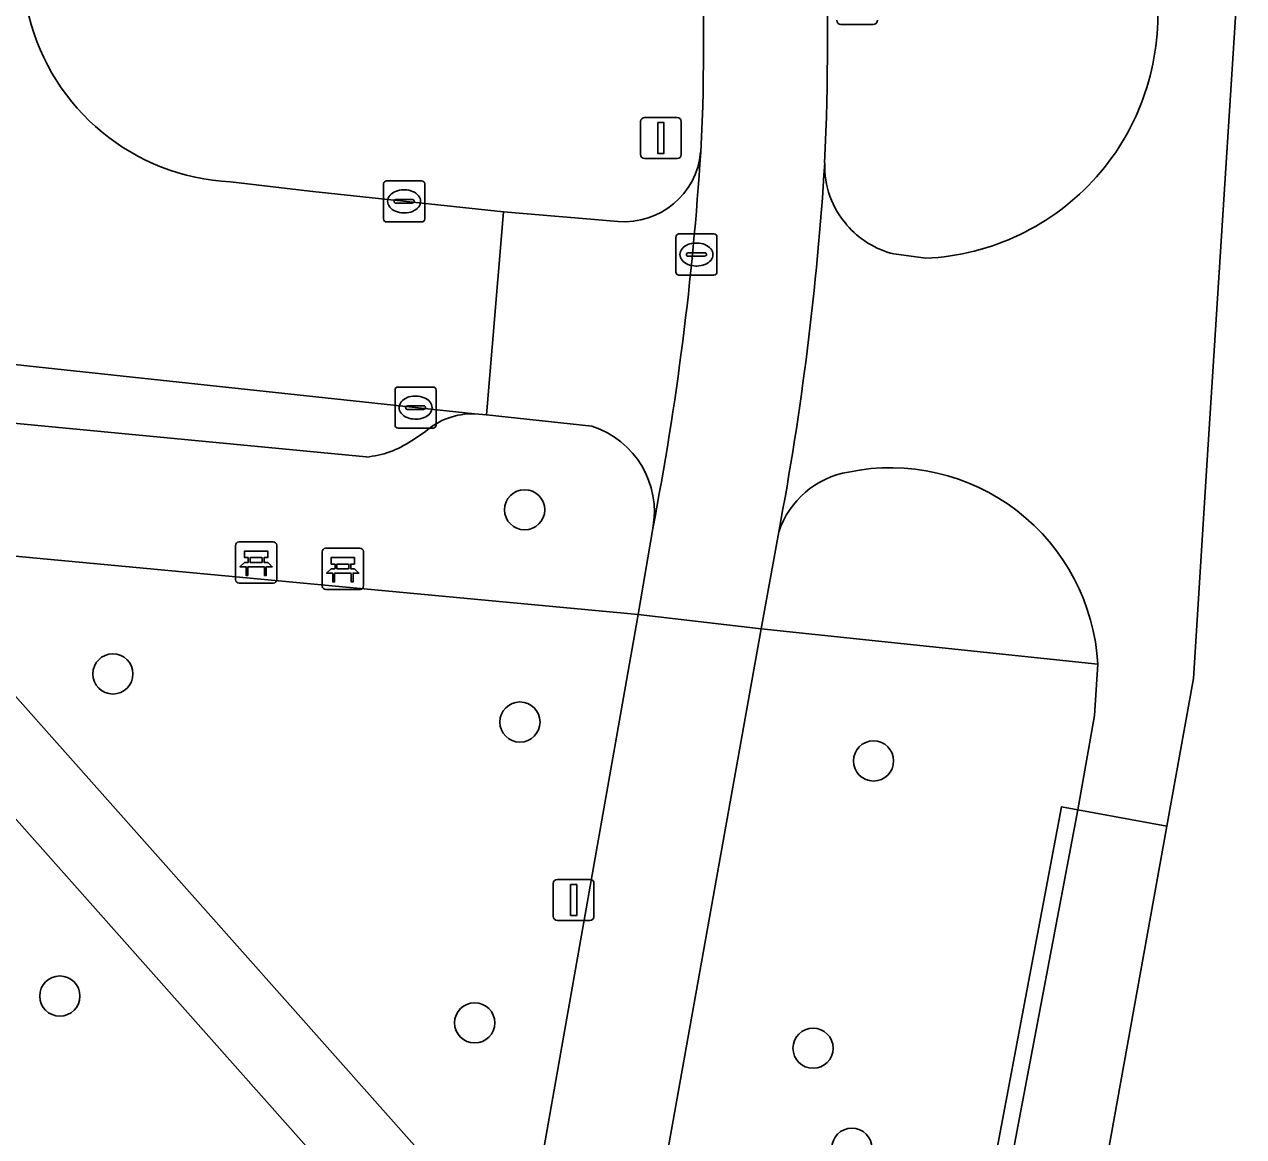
# Model space of a CAD drawing. Extents: x 161483 to 162250, y 379484 to 380833.
# Drawn here: x 162207.5 to 162237.17, y 380483.66 to 380510.71 of the extents above; entities that cross this region are included whole.
import ezdxf

# ---------------------------------------------------------------- set-up
doc = ezdxf.new("R2010")
doc.units = 0
for name, color, linetype in [('IMGEO_Bank', 7, 'Continuous'), ('IMGEO_Berm_groen', 7, 'Continuous'), ('IMGEO_Berm_open', 7, 'Continuous'), ('IMGEO_Boom', 7, 'Continuous'), ('IMGEO_Fietspad_gesloten', 7, 'Continuous'), ('IMGEO_Groenvoorziening', 7, 'Continuous'), ('IMGEO_Kolk', 7, 'Continuous'), ('IMGEO_Lichtmast', 7, 'Continuous'), ('IMGEO_Parkeervlak_open', 7, 'Continuous'), ('IMGEO_Rijbaan_lokaal_gesloten', 7, 'Continuous'), ('IMGEO_Rijbaan_lokaal_open', 7, 'Continuous'), ('IMGEO_Rioolput', 7, 'Continuous'), ('IMGEO_Verkeersbordpaal', 7, 'Continuous'), ('IMGEO_Verkeerseiland_open', 7, 'Continuous'), ('IMGEO_Voetpad_halfverhard', 7, 'Continuous'), ('IMGEO_Voetpad_open', 7, 'Continuous')]:
    doc.layers.add(name, color=color, linetype=linetype)

msp = doc.modelspace()

# ---------------------------------------------------------------- linework, layer by layer
at = {"layer": 'IMGEO_Bank'}
for p, q in [((162212.642, 380497.197), (162212.642, 380498.038)), ((162212.642, 380498.038), (162212.642, 380497.197)), ((162212.717, 380498.122), (162213.558, 380498.122)), ((162213.558, 380498.122), (162212.717, 380498.122)), ((162213.642, 380498.047), (162213.642, 380497.206)), ((162213.642, 380497.206), (162213.642, 380498.047)), ((162212.951, 380497.628), (162212.951, 380497.734)), ((162212.995, 380497.734), (162212.995, 380497.628)), ((162213.283, 380497.74), (162213.001, 380497.74)), ((162213.289, 380497.628), (162213.289, 380497.734)), ((162213.333, 380497.734), (162213.333, 380497.628)), ((162214.751, 380497.042), (162214.751, 380497.883)), ((162214.751, 380497.883), (162214.751, 380497.042)), ((162214.826, 380497.967), (162215.667, 380497.967)), ((162215.667, 380497.967), (162214.826, 380497.967)), ((162215.751, 380497.892), (162215.751, 380497.051)), ((162215.751, 380497.051), (162215.751, 380497.892)), ((162213.339, 380497.52), (162212.946, 380497.52)), ((162213.001, 380497.622), (162213.283, 380497.622)), ((162215.06, 380497.473), (162215.06, 380497.579)), ((162215.104, 380497.579), (162215.104, 380497.473)), ((162215.392, 380497.585), (162215.11, 380497.585)), ((162215.11, 380497.467), (162215.392, 380497.467)), ((162215.398, 380497.473), (162215.398, 380497.579)), ((162215.442, 380497.579), (162215.442, 380497.473)), ((162213.567, 380497.122), (162212.726, 380497.122)), ((162212.726, 380497.122), (162213.567, 380497.122)), ((162215.448, 380497.365), (162215.055, 380497.365)), ((162215.676, 380496.967), (162214.835, 380496.967)), ((162214.835, 380496.967), (162215.676, 380496.967))]:
    msp.add_line(p, q, dxfattribs=at)
for points in [[(162212.945, 380497.74), (162212.859, 380497.74), (162212.859, 380497.901), (162213.422, 380497.901), (162213.422, 380497.74), (162213.339, 380497.74)], [(162215.054, 380497.585), (162214.968, 380497.585), (162214.968, 380497.746), (162215.531, 380497.746), (162215.531, 380497.585), (162215.448, 380497.585)], [(162212.889, 380497.52), (162212.747, 380497.52), (162212.859, 380497.622), (162212.945, 380497.622)], [(162212.939, 380497.513), (162212.939, 380497.306), (162212.896, 380497.306), (162212.896, 380497.513)], [(162213.339, 380497.622), (162213.422, 380497.622), (162213.534, 380497.52), (162213.395, 380497.52)], [(162213.389, 380497.513), (162213.389, 380497.306), (162213.345, 380497.306), (162213.345, 380497.513)], [(162214.998, 380497.365), (162214.856, 380497.365), (162214.968, 380497.467), (162215.054, 380497.467)], [(162215.448, 380497.467), (162215.531, 380497.467), (162215.643, 380497.365), (162215.504, 380497.365)], [(162215.048, 380497.358), (162215.048, 380497.151), (162215.005, 380497.151), (162215.005, 380497.358)], [(162215.498, 380497.358), (162215.498, 380497.151), (162215.454, 380497.151), (162215.454, 380497.358)]]:
    msp.add_lwpolyline(points, dxfattribs=at)
for centre, radius, start, end in [((162212.72, 380498.044), 0.0779, 92.4484, 184.2845), ((162212.72, 380498.044), 0.0779, 92.4484, 184.2845), ((162213.564, 380498.044), 0.0779, 2.4484, 94.2845), ((162213.564, 380498.044), 0.0779, 2.4484, 94.2845), ((162212.944, 380497.733), 0.00671, 2.8957, 87.1043), ((162213.001, 380497.733), 0.00671, 92.8957, 177.1043), ((162213.283, 380497.733), 0.00671, 2.8957, 87.1043), ((162213.34, 380497.733), 0.00671, 92.8957, 177.1043), ((162214.829, 380497.889), 0.0779, 92.4484, 184.2845), ((162214.829, 380497.889), 0.0779, 92.4484, 184.2845), ((162215.673, 380497.889), 0.0779, 2.4484, 94.2845), ((162215.673, 380497.889), 0.0779, 2.4484, 94.2845), ((162212.889, 380497.513), 0.00671, 2.8957, 87.1043), ((162212.946, 380497.513), 0.00671, 92.8957, 177.1043), ((162212.944, 380497.629), 0.00671, 272.8957, 357.1043), ((162213.001, 380497.629), 0.00671, 182.8957, 267.1043), ((162213.283, 380497.629), 0.00671, 272.8957, 357.1043), ((162213.34, 380497.629), 0.00671, 182.8957, 267.1043), ((162213.338, 380497.513), 0.00671, 2.8957, 87.1043), ((162213.395, 380497.513), 0.00671, 92.8957, 177.1043), ((162215.053, 380497.578), 0.00671, 2.8957, 87.1043), ((162215.053, 380497.474), 0.00671, 272.8957, 357.1043), ((162215.11, 380497.578), 0.00671, 92.8957, 177.1043), ((162215.11, 380497.474), 0.00671, 182.8957, 267.1043), ((162215.392, 380497.578), 0.00671, 2.8957, 87.1043), ((162215.392, 380497.474), 0.00671, 272.8957, 357.1043), ((162215.449, 380497.578), 0.00671, 92.8957, 177.1043), ((162215.449, 380497.474), 0.00671, 182.8957, 267.1043), ((162212.72, 380497.2), 0.0779, 182.4484, 274.2845), ((162212.72, 380497.2), 0.0779, 182.4484, 274.2845), ((162213.564, 380497.2), 0.0779, 272.4484, 4.2845), ((162213.564, 380497.2), 0.0779, 272.4484, 4.2845), ((162214.998, 380497.358), 0.00671, 2.8957, 87.1043), ((162215.055, 380497.358), 0.00671, 92.8957, 177.1043), ((162215.447, 380497.358), 0.00671, 2.8957, 87.1043), ((162215.504, 380497.358), 0.00671, 92.8957, 177.1043), ((162214.829, 380497.045), 0.0779, 182.4484, 274.2845), ((162214.829, 380497.045), 0.0779, 182.4484, 274.2845), ((162215.673, 380497.045), 0.0779, 272.4484, 4.2845), ((162215.673, 380497.045), 0.0779, 272.4484, 4.2845)]:
    msp.add_arc(centre, radius, start, end, dxfattribs=at)
at = {"layer": 'IMGEO_Berm_groen'}
for points in [[(162223.957, 380507.603), (162224.011, 380508.72)], [(162227.018, 380508.459), (162226.973, 380507.333)], [(162212.518, 380506.878), (162214.519, 380506.645), (162219.16, 380506.155), (162221.948, 380505.917)], [(162228.656, 380505.126), (162229.438, 380505.022)]]:
    msp.add_lwpolyline(points, dxfattribs=at)
for centre, radius, start, end in [((162121.37, 380510.842), 105.675, 358.7076, 11.21485), ((162117.663, 380510.399), 106.361, 359.09553, 11.11822), ((162229.166, 380510.928), 5.912, 272.6401, 4.2007), ((162212.782, 380512.202), 5.33, 193.8911, 267.1574), ((162222.1, 380507.775), 1.864, 265.3089, 354.6994), ((162229.186, 380507.277), 2.213, 178.545, 220.7143), ((162229.189, 380507.277), 2.216, 220.6586, 256.0874)]:
    msp.add_arc(centre, radius, start, end, dxfattribs=at)
at = {"layer": 'IMGEO_Berm_open'}
msp.add_lwpolyline([(162229.255, 380470.66), (162229.293, 380470.869), (162231.478, 380482.876), (162233.129, 380491.607), (162232.736, 380491.681), (162231.085, 380482.95), (162228.945, 380471.189), (162228.9, 380470.943), (162228.856, 380470.69), (162225.267, 380450.921), (162218.421, 380413.721), (162216.365, 380401.217), (162214.967, 380388.622), (162214.561, 380383.298), (162214.555, 380383.226), (162213.487, 380369.235), (162213.886, 380369.205), (162214.986, 380383.614), (162215.366, 380388.592)], dxfattribs=at)
at = {"layer": 'IMGEO_Boom'}
for centre in [(162219.674, 380498.904), (162209.656, 380494.912), (162219.56, 380493.741), (162228.162, 380492.795), (162208.365, 380487.075), (162218.458, 380486.424), (162226.691, 380485.807), (162227.635, 380483.372)]:
    msp.add_circle(centre, 0.489, dxfattribs=at)
at = {"layer": 'IMGEO_Fietspad_gesloten'}
for points in [[(162224.011, 380508.72), (162223.957, 380507.603)], [(162226.973, 380507.333), (162227.018, 380508.459)], [(162222.792, 380498.445), (162222.433, 380496.357), (162225.428, 380496.012), (162225.856, 380498.368)], [(162213.12, 380427.923), (162213.129, 380427.988), (162213.138, 380428.052), (162218.506, 380457.281), (162222.763, 380481.102), (162225.428, 380496.012), (162222.433, 380496.357), (162219.003, 380476.944), (162209.69, 380425.922), (162210.247, 380421.474)]]:
    msp.add_lwpolyline(points, dxfattribs=at)
for centre, radius, start, end in [((162121.37, 380510.842), 105.675, 358.7076, 11.21485), ((162117.663, 380510.399), 106.361, 359.09553, 11.11822), ((162151.425, 380512.177), 72.676, 349.10876, 356.39179), ((162154.98, 380511.751), 72.129, 349.30722, 356.48837)]:
    msp.add_arc(centre, radius, start, end, dxfattribs=at)
at = {"layer": 'IMGEO_Groenvoorziening'}
for points in [[(162216.026, 380481.54), (162201.079, 380498.364), (162199.287, 380498.542), (162196.37, 380498.998), (162195.66, 380491.532), (162195.513, 380489.989), (162191.581, 380490.363), (162191.671, 380491.308), (162179.255, 380492.568), (162173.23, 380452.17), (162173.072, 380451.107), (162186.766, 380434.127), (162198.794, 380419.217)], [(162219.003, 380476.944), (162222.433, 380496.357), (162203.974, 380498.08), (162217.123, 380483.295)]]:
    msp.add_lwpolyline(points, dxfattribs=at)
msp.add_lwpolyline([(162232.736, 380491.681), (162233.129, 380491.607), (162233.537, 380493.897), (162233.617, 380495.146), (162225.428, 380496.012), (162222.763, 380481.102), (162223.884, 380480.9), (162223.735, 380480.077), (162228.945, 380471.189), (162231.085, 380482.95)], close=True, dxfattribs=at)
at = {"layer": 'IMGEO_Kolk'}
for p, q in [((162216.316, 380506.906), (162217.168, 380506.906)), ((162216.241, 380505.98), (162216.241, 380506.832)), ((162216.729, 380506.686), (162216.754, 380506.686)), ((162217.242, 380506.832), (162217.242, 380505.98)), ((162216.5, 380506.4), (162216.5, 380506.412)), ((162216.938, 380506.363), (162216.54, 380506.363)), ((162216.543, 380506.449), (162216.941, 380506.449)), ((162216.984, 380506.412), (162216.984, 380506.4)), ((162216.752, 380506.126), (162216.727, 380506.126)), ((162217.168, 380505.906), (162216.316, 380505.906)), ((162216.595, 380501.889), (162217.447, 380501.889)), ((162216.52, 380500.963), (162216.52, 380501.815)), ((162217.008, 380501.669), (162217.033, 380501.669)), ((162217.521, 380501.815), (162217.521, 380500.963)), ((162216.779, 380501.383), (162216.779, 380501.395)), ((162217.217, 380501.346), (162216.819, 380501.346)), ((162216.822, 380501.432), (162217.22, 380501.432)), ((162217.263, 380501.395), (162217.263, 380501.383)), ((162217.031, 380501.109), (162217.006, 380501.109)), ((162217.447, 380500.889), (162216.595, 380500.889))]:
    msp.add_line(p, q, dxfattribs=at)
for points in [[(162216.316, 380506.906), (162217.168, 380506.906)], [(162216.241, 380505.98), (162216.241, 380506.832)], [(162217.242, 380506.832), (162217.242, 380505.98)], [(162217.168, 380505.906), (162216.316, 380505.906)], [(162216.595, 380501.889), (162217.447, 380501.889)], [(162216.52, 380500.963), (162216.52, 380501.815)], [(162217.521, 380501.815), (162217.521, 380500.963)], [(162217.447, 380500.889), (162216.595, 380500.889)]]:
    msp.add_lwpolyline(points, dxfattribs=at)
for centre, radius, start, end in [((162216.318, 380506.83), 0.0765, 91.552, 178.448), ((162216.318, 380506.83), 0.0765, 91.552, 178.448), ((162217.166, 380506.83), 0.0765, 1.552, 88.448), ((162217.166, 380506.83), 0.0765, 1.552, 88.448), ((162216.54, 380506.409), 0.0403, 85.8775, 175.7526), ((162216.537, 380506.399), 0.0366, 178.938, 274.7102), ((162216.941, 380506.406), 0.043, 264.8664, 352.4533), ((162216.945, 380506.411), 0.0386, 1.7309, 96.639), ((162216.318, 380505.982), 0.0765, 181.552, 268.448), ((162216.318, 380505.982), 0.0765, 181.552, 268.448), ((162217.166, 380505.982), 0.0765, 271.552, 358.448), ((162217.166, 380505.982), 0.0765, 271.552, 358.448), ((162216.597, 380501.813), 0.0765, 91.552, 178.448), ((162216.597, 380501.813), 0.0765, 91.552, 178.448), ((162217.445, 380501.813), 0.0765, 1.552, 88.448), ((162217.445, 380501.813), 0.0765, 1.552, 88.448), ((162216.819, 380501.392), 0.0403, 85.8775, 175.7526), ((162216.816, 380501.382), 0.0366, 178.938, 274.7102), ((162217.22, 380501.389), 0.043, 264.8664, 352.4533), ((162217.224, 380501.394), 0.0386, 1.7309, 96.639), ((162216.597, 380500.965), 0.0765, 181.552, 268.448), ((162216.597, 380500.965), 0.0765, 181.552, 268.448), ((162217.445, 380500.965), 0.0765, 271.552, 358.448), ((162217.445, 380500.965), 0.0765, 271.552, 358.448)]:
    msp.add_arc(centre, radius, start, end, dxfattribs=at)
for centre, major_axis, ratio, start_param, end_param in [((162216.728, 380506.406), (-0.387, 0.002), 0.722429, 4.712389, 7.853982), ((162216.753, 380506.406), (-0.39, 0.002), 0.717154, 1.570796, 4.712389), ((162217.007, 380501.389), (-0.387, 0.002), 0.722429, 4.712389, 7.853982), ((162217.032, 380501.389), (-0.39, 0.002), 0.717154, 1.570796, 4.712389)]:
    msp.add_ellipse(centre, major_axis=major_axis, ratio=ratio, start_param=start_param, end_param=end_param, dxfattribs=at)
at = {"layer": 'IMGEO_Lichtmast'}
for p, q in [((162222.593, 380508.446), (162223.383, 380508.446)), ((162223.383, 380508.446), (162222.593, 380508.446)), ((162222.493, 380507.546), (162222.493, 380508.346)), ((162222.493, 380508.346), (162222.493, 380507.546)), ((162223.483, 380508.346), (162223.483, 380507.546)), ((162223.483, 380507.546), (162223.483, 380508.346)), ((162223.383, 380507.446), (162222.593, 380507.446)), ((162222.593, 380507.446), (162223.383, 380507.446)), ((162220.371, 380489.014), (162220.371, 380489.814)), ((162220.371, 380489.814), (162220.371, 380489.014)), ((162220.471, 380489.914), (162221.261, 380489.914)), ((162221.261, 380489.914), (162220.471, 380489.914)), ((162221.361, 380489.814), (162221.361, 380489.014)), ((162221.361, 380489.014), (162221.361, 380489.814)), ((162221.261, 380488.914), (162220.471, 380488.914)), ((162220.471, 380488.914), (162221.261, 380488.914))]:
    msp.add_line(p, q, dxfattribs=at)
for points in [[(162222.913, 380508.321), (162223.063, 380508.321), (162223.063, 380507.571), (162222.913, 380507.571), (162222.913, 380508.321)], [(162220.791, 380489.789), (162220.941, 380489.789), (162220.941, 380489.039), (162220.791, 380489.039), (162220.791, 380489.789)]]:
    msp.add_lwpolyline(points, dxfattribs=at)
for centre, start, end in [((162222.593, 380508.346), 90, 180), ((162222.593, 380508.346), 90, 180), ((162223.383, 380508.346), 0, 90), ((162223.383, 380508.346), 360, 90), ((162222.593, 380507.546), 180, 270), ((162222.593, 380507.546), 180, 270), ((162223.383, 380507.546), 270, 0), ((162223.383, 380507.546), 270, 0), ((162220.471, 380489.814), 90, 180), ((162220.471, 380489.814), 90, 180), ((162221.261, 380489.814), 0, 90), ((162221.261, 380489.814), 360, 90), ((162220.471, 380489.014), 180, 270), ((162220.471, 380489.014), 180, 270), ((162221.261, 380489.014), 270, 0), ((162221.261, 380489.014), 270, 0)]:
    msp.add_arc(centre, 0.1, start, end, dxfattribs=at)
at = {"layer": 'IMGEO_Parkeervlak_open'}
for points in [[(162218.455, 380501.241), (162216.936, 380501.399), (162200.225, 380503.188), (162190.469, 380504.228), (162185.472, 380504.781), (162184.336, 380504.902)], [(162186.86, 380503.085), (162199.842, 380501.716), (162215.816, 380500.188)], [(162216.919, 380500.585), (162217.254, 380500.803)]]:
    msp.add_lwpolyline(points, dxfattribs=at)
for centre, radius, start, end in [((162218.415, 380499.484), 1.757, 88.7054, 131.3681), ((162215.636, 380502.418), 2.238, 274.6098, 304.9806)]:
    msp.add_arc(centre, radius, start, end, dxfattribs=at)
at = {"layer": 'IMGEO_Rijbaan_lokaal_gesloten'}
msp.add_lwpolyline([(162215.927, 380369.051), (162217.494, 380387.779), (162222.121, 380418.077), (162235.298, 380491.209), (162233.129, 380491.607), (162231.478, 380482.876), (162229.293, 380470.869), (162229.255, 380470.66), (162225.666, 380450.891), (162218.82, 380413.691)], dxfattribs=at)
at = {"layer": 'IMGEO_Rijbaan_lokaal_open'}
for points in [[(162235.298, 380491.209), (162235.944, 380494.797), (162236.283, 380500.112), (162237.166, 380513.944), (162234.885, 380513.834), (162235.062, 380511.361)], [(162196.076, 380508.549), (162195.779, 380508.581), (162191.005, 380509.093), (162190.469, 380504.228), (162200.225, 380503.188), (162216.936, 380501.399), (162218.455, 380501.241), (162218.742, 380501.212), (162219.16, 380506.155), (162214.519, 380506.645), (162212.518, 380506.878)], [(162221.948, 380505.917), (162219.16, 380506.155), (162218.742, 380501.212), (162221.312, 380500.935)], [(162229.438, 380505.022), (162228.656, 380505.126)], [(162233.617, 380495.146), (162233.537, 380493.897), (162233.129, 380491.607), (162235.298, 380491.209)]]:
    msp.add_lwpolyline(points, dxfattribs=at)
for centre, radius, start, end in [((162229.166, 380510.928), 5.912, 272.6401, 4.2007), ((162212.782, 380512.202), 5.33, 193.8911, 267.1574), ((162222.1, 380507.775), 1.864, 265.3089, 354.6994), ((162151.425, 380512.177), 72.676, 349.10876, 356.39179), ((162154.98, 380511.751), 72.129, 349.30722, 356.48837), ((162229.186, 380507.277), 2.213, 178.545, 220.7143), ((162229.189, 380507.277), 2.216, 220.6586, 256.0874), ((162220.642, 380498.852), 2.188, 349.28, 72.1726), ((162227.924, 380497.674), 2.181, 99.8695, 161.45), ((162228.571, 380494.873), 5.054, 3.0917, 101.6516)]:
    msp.add_arc(centre, radius, start, end, dxfattribs=at)
at = {"layer": 'IMGEO_Rioolput'}
for p, q in [((162223.352, 380504.687), (162223.352, 380505.539)), ((162223.427, 380505.613), (162224.279, 380505.613)), ((162224.353, 380505.539), (162224.353, 380504.687)), ((162223.654, 380505.156), (162224.052, 380505.156)), ((162223.84, 380505.393), (162223.865, 380505.393)), ((162223.611, 380505.107), (162223.611, 380505.119)), ((162224.049, 380505.07), (162223.651, 380505.07)), ((162223.863, 380504.833), (162223.838, 380504.833)), ((162224.095, 380505.119), (162224.095, 380505.107)), ((162224.279, 380504.613), (162223.427, 380504.613))]:
    msp.add_line(p, q, dxfattribs=at)
for points in [[(162223.352, 380504.687), (162223.352, 380505.539)], [(162223.427, 380505.613), (162224.279, 380505.613)], [(162224.353, 380505.539), (162224.353, 380504.687)], [(162224.279, 380504.613), (162223.427, 380504.613)]]:
    msp.add_lwpolyline(points, dxfattribs=at)
for centre, radius, start, end in [((162223.429, 380505.537), 0.0765, 91.552, 178.448), ((162223.429, 380505.537), 0.0765, 91.552, 178.448), ((162224.277, 380505.537), 0.0765, 1.552, 88.448), ((162224.277, 380505.537), 0.0765, 1.552, 88.448), ((162223.651, 380505.116), 0.0403, 85.8775, 175.7526), ((162224.056, 380505.118), 0.0386, 1.7309, 96.639), ((162223.648, 380505.106), 0.0366, 178.938, 274.7102), ((162224.052, 380505.113), 0.043, 264.8664, 352.4533), ((162223.429, 380504.689), 0.0765, 181.552, 268.448), ((162223.429, 380504.689), 0.0765, 181.552, 268.448), ((162224.277, 380504.689), 0.0765, 271.552, 358.448), ((162224.277, 380504.689), 0.0765, 271.552, 358.448)]:
    msp.add_arc(centre, radius, start, end, dxfattribs=at)
for centre, major_axis, ratio, start_param, end_param in [((162223.839, 380505.113), (-0.387, 0.002), 0.722429, 4.712389, 7.853982), ((162223.864, 380505.113), (-0.39, 0.002), 0.717154, 1.570796, 4.712389)]:
    msp.add_ellipse(centre, major_axis=major_axis, ratio=ratio, start_param=start_param, end_param=end_param, dxfattribs=at)
at = {"layer": 'IMGEO_Verkeersbordpaal'}
for p, q in [((162228.157, 380510.71), (162227.367, 380510.71)), ((162227.367, 380510.71), (162228.157, 380510.71))]:
    msp.add_line(p, q, dxfattribs=at)
for centre, start, end in [((162227.367, 380510.81), 180, 270), ((162227.367, 380510.81), 180, 270), ((162228.157, 380510.81), 270, 0), ((162228.157, 380510.81), 270, 0)]:
    msp.add_arc(centre, 0.1, start, end, dxfattribs=at)
at = {"layer": 'IMGEO_Verkeerseiland_open'}
msp.add_lwpolyline([(162225.856, 380498.368), (162225.428, 380496.012), (162233.617, 380495.146)], dxfattribs=at)
for centre, radius, start, end in [((162227.924, 380497.674), 2.181, 99.8695, 161.45), ((162228.571, 380494.873), 5.054, 3.0917, 101.6516)]:
    msp.add_arc(centre, radius, start, end, dxfattribs=at)
at = {"layer": 'IMGEO_Voetpad_halfverhard'}
msp.add_lwpolyline([(162217.123, 380483.295), (162203.974, 380498.08), (162201.137, 380498.358), (162201.079, 380498.364), (162216.026, 380481.54)], dxfattribs=at)
at = {"layer": 'IMGEO_Voetpad_open'}
for points in [[(162215.816, 380500.188), (162199.842, 380501.716), (162186.86, 380503.085)], [(162221.312, 380500.935), (162218.742, 380501.212), (162218.455, 380501.241)], [(162177.465, 380500.97), (162183.39, 380500.251), (162185.99, 380500), (162196.37, 380498.998), (162199.287, 380498.542), (162201.079, 380498.364), (162201.137, 380498.358), (162203.974, 380498.08), (162222.433, 380496.357), (162222.792, 380498.445)], [(162217.254, 380500.803), (162216.919, 380500.585)]]:
    msp.add_lwpolyline(points, dxfattribs=at)
for centre, radius, start, end in [((162218.415, 380499.484), 1.757, 88.7054, 131.3681), ((162220.642, 380498.852), 2.188, 349.28, 72.1726), ((162215.636, 380502.418), 2.238, 274.6098, 304.9806)]:
    msp.add_arc(centre, radius, start, end, dxfattribs=at)

doc.saveas('drawing.dxf')
